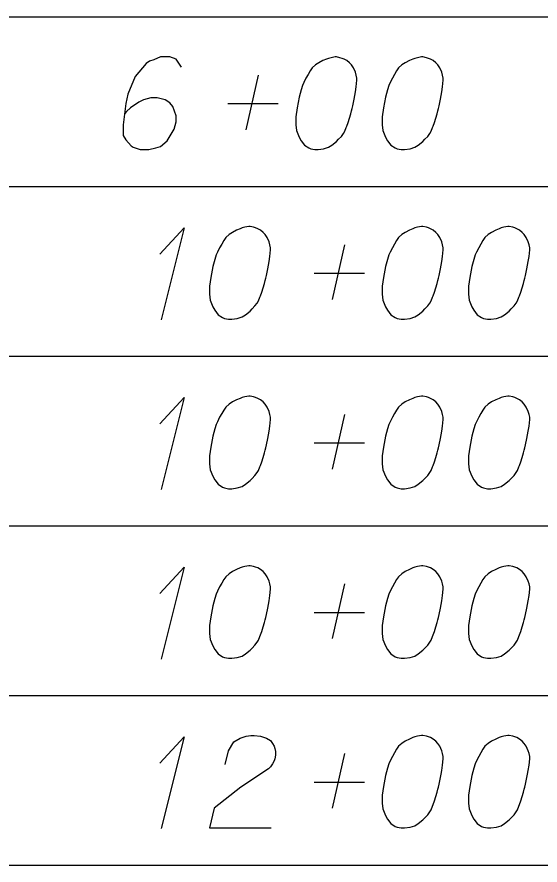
# Model space of a CAD drawing. Extents: x 2074207 to 2076812, y 516372 to 523312.
# Drawn here: x 2076345.61 to 2076372.75, y 518192.9 to 518236.9 of the extents above; entities that cross this region are included whole.
import ezdxf

# ---------------------------------------------------------------- set-up
doc = ezdxf.new("R2010")
doc.units = 0
for name, color, linetype in [('Prop DirtTable_ Soil Test Results - Outline (Major)', 7, 'Continuous'), ('Prop DirtTable_ Soil Test Results - Outline (Minor)', 7, 'Continuous'), ('Prop DirtTable_ Soil Test Results - Tx (Sample Data)', 7, 'Continuous')]:
    doc.layers.add(name, color=color, linetype=linetype)

msp = doc.modelspace()

# ---------------------------------------------------------------- linework, layer by layer
at = {"layer": 'Prop DirtTable_ Soil Test Results - Outline (Major)'}
msp.add_line((2076260.609, 518192.899), (2076811.903, 518192.899), dxfattribs=at)
at = {"layer": 'Prop DirtTable_ Soil Test Results - Outline (Minor)'}
for p, q in [((2076260.609, 518236.899), (2076811.903, 518236.899)), ((2076260.609, 518236.899), (2076811.903, 518236.899)), ((2076260.609, 518228.099), (2076811.903, 518228.099)), ((2076260.609, 518228.099), (2076811.903, 518228.099)), ((2076260.609, 518219.299), (2076811.903, 518219.299)), ((2076260.609, 518219.299), (2076811.903, 518219.299)), ((2076260.609, 518210.499), (2076811.903, 518210.499)), ((2076260.609, 518210.499), (2076811.903, 518210.499)), ((2076260.609, 518201.699), (2076811.903, 518201.699)), ((2076260.609, 518201.699), (2076811.903, 518201.699)), ((2076260.609, 518192.899), (2076811.903, 518192.899))]:
    msp.add_line(p, q, dxfattribs=at)
at = {"layer": 'Prop DirtTable_ Soil Test Results - Tx (Sample Data)'}
for points in [[(2076354.149, 518234.296), (2076353.867, 518234.712), (2076353.55, 518234.825), (2076353.056, 518234.825), (2076352.703, 518234.674), (2076352.491, 518234.598), (2076352.315, 518234.485), (2076351.751, 518233.805), (2076351.363, 518232.898), (2076351.257, 518232.406), (2076351.116, 518231.31), (2076351.116, 518230.743), (2076351.257, 518230.517), (2076351.539, 518230.214), (2076351.645, 518230.139), (2076351.998, 518230.025), (2076352.456, 518230.025), (2076352.809, 518230.101), (2076353.056, 518230.176), (2076353.409, 518230.479), (2076353.761, 518231.083), (2076353.867, 518231.461), (2076353.867, 518231.764), (2076353.691, 518232.255), (2076353.55, 518232.444), (2076353.303, 518232.595), (2076352.879, 518232.709), (2076352.562, 518232.709), (2076352.174, 518232.595), (2076351.927, 518232.482), (2076351.504, 518232.18), (2076351.292, 518231.991), (2076351.186, 518231.877)], [(2076362.192, 518234.825), (2076362.122, 518234.825), (2076361.91, 518234.787), (2076361.769, 518234.75), (2076361.663, 518234.712), (2076361.487, 518234.636), (2076361.275, 518234.523), (2076361.099, 518234.409), (2076360.922, 518234.258), (2076360.816, 518234.107), (2076360.711, 518233.918), (2076360.605, 518233.729), (2076360.499, 518233.502), (2076360.428, 518233.351), (2076360.358, 518233.124), (2076360.252, 518232.746), (2076360.146, 518232.18), (2076360.076, 518231.726), (2076360.076, 518231.31), (2076360.111, 518231.008), (2076360.252, 518230.668), (2076360.358, 518230.479), (2076360.534, 518230.252), (2076360.746, 518230.101), (2076360.852, 518230.063), (2076361.063, 518230.025), (2076361.24, 518230.025), (2076361.522, 518230.063), (2076361.769, 518230.139), (2076361.945, 518230.252), (2076362.192, 518230.441), (2076362.298, 518230.554), (2076362.439, 518230.705), (2076362.545, 518230.857), (2076362.615, 518230.97), (2076362.686, 518231.159), (2076362.721, 518231.235), (2076362.792, 518231.424), (2076362.862, 518231.65), (2076362.933, 518231.877), (2076362.968, 518232.028), (2076363.003, 518232.142), (2076363.039, 518232.293), (2076363.109, 518232.633), (2076363.145, 518232.822), (2076363.18, 518233.011), (2076363.215, 518233.276), (2076363.25, 518233.616), (2076363.25, 518233.729), (2076363.215, 518233.88), (2076363.18, 518234.031), (2076363.074, 518234.258), (2076362.968, 518234.409), (2076362.862, 518234.523), (2076362.721, 518234.636), (2076362.58, 518234.712), (2076362.474, 518234.75), (2076362.369, 518234.787), (2076362.192, 518234.825)], [(2076366.672, 518234.825), (2076366.602, 518234.825), (2076366.39, 518234.787), (2076366.249, 518234.75), (2076366.143, 518234.712), (2076365.967, 518234.636), (2076365.755, 518234.523), (2076365.579, 518234.409), (2076365.402, 518234.258), (2076365.296, 518234.107), (2076365.191, 518233.918), (2076365.085, 518233.729), (2076364.979, 518233.502), (2076364.908, 518233.351), (2076364.838, 518233.124), (2076364.732, 518232.746), (2076364.626, 518232.18), (2076364.556, 518231.726), (2076364.556, 518231.31), (2076364.591, 518231.008), (2076364.732, 518230.668), (2076364.838, 518230.479), (2076365.014, 518230.252), (2076365.226, 518230.101), (2076365.332, 518230.063), (2076365.543, 518230.025), (2076365.72, 518230.025), (2076366.002, 518230.063), (2076366.249, 518230.139), (2076366.425, 518230.252), (2076366.672, 518230.441), (2076366.778, 518230.554), (2076366.919, 518230.705), (2076367.025, 518230.857), (2076367.095, 518230.97), (2076367.166, 518231.159), (2076367.201, 518231.235), (2076367.272, 518231.424), (2076367.342, 518231.65), (2076367.413, 518231.877), (2076367.448, 518232.028), (2076367.483, 518232.142), (2076367.519, 518232.293), (2076367.589, 518232.633), (2076367.625, 518232.822), (2076367.66, 518233.011), (2076367.695, 518233.276), (2076367.73, 518233.616), (2076367.73, 518233.729), (2076367.695, 518233.88), (2076367.66, 518234.031), (2076367.554, 518234.258), (2076367.448, 518234.409), (2076367.342, 518234.523), (2076367.201, 518234.636), (2076367.06, 518234.712), (2076366.954, 518234.75), (2076366.849, 518234.787), (2076366.672, 518234.825)], [(2076357.5, 518231.046), (2076358.135, 518233.88)], [(2076356.548, 518232.406), (2076359.158, 518232.406)], [(2076353.02, 518224.589), (2076354.29, 518225.95), (2076353.091, 518221.187)], [(2076357.712, 518226.025), (2076357.642, 518226.025), (2076357.43, 518225.987), (2076357.289, 518225.95), (2076357.183, 518225.912), (2076357.007, 518225.836), (2076356.795, 518225.723), (2076356.619, 518225.609), (2076356.442, 518225.458), (2076356.336, 518225.307), (2076356.231, 518225.118), (2076356.125, 518224.929), (2076356.019, 518224.702), (2076355.948, 518224.551), (2076355.878, 518224.324), (2076355.772, 518223.946), (2076355.666, 518223.38), (2076355.596, 518222.926), (2076355.596, 518222.51), (2076355.631, 518222.208), (2076355.772, 518221.868), (2076355.878, 518221.679), (2076356.054, 518221.452), (2076356.266, 518221.301), (2076356.372, 518221.263), (2076356.583, 518221.225), (2076356.76, 518221.225), (2076357.042, 518221.263), (2076357.289, 518221.339), (2076357.465, 518221.452), (2076357.712, 518221.641), (2076357.818, 518221.754), (2076357.959, 518221.905), (2076358.065, 518222.057), (2076358.135, 518222.17), (2076358.206, 518222.359), (2076358.241, 518222.435), (2076358.312, 518222.624), (2076358.382, 518222.85), (2076358.453, 518223.077), (2076358.488, 518223.228), (2076358.523, 518223.342), (2076358.559, 518223.493), (2076358.629, 518223.833), (2076358.665, 518224.022), (2076358.7, 518224.211), (2076358.735, 518224.476), (2076358.77, 518224.816), (2076358.77, 518224.929), (2076358.735, 518225.08), (2076358.7, 518225.231), (2076358.594, 518225.458), (2076358.488, 518225.609), (2076358.382, 518225.723), (2076358.241, 518225.836), (2076358.1, 518225.912), (2076357.994, 518225.95), (2076357.889, 518225.987), (2076357.712, 518226.025)], [(2076366.672, 518226.025), (2076366.602, 518226.025), (2076366.39, 518225.987), (2076366.249, 518225.95), (2076366.143, 518225.912), (2076365.967, 518225.836), (2076365.755, 518225.723), (2076365.579, 518225.609), (2076365.402, 518225.458), (2076365.296, 518225.307), (2076365.191, 518225.118), (2076365.085, 518224.929), (2076364.979, 518224.702), (2076364.908, 518224.551), (2076364.838, 518224.324), (2076364.732, 518223.946), (2076364.626, 518223.38), (2076364.556, 518222.926), (2076364.556, 518222.51), (2076364.591, 518222.208), (2076364.732, 518221.868), (2076364.838, 518221.679), (2076365.014, 518221.452), (2076365.226, 518221.301), (2076365.332, 518221.263), (2076365.543, 518221.225), (2076365.72, 518221.225), (2076366.002, 518221.263), (2076366.249, 518221.339), (2076366.425, 518221.452), (2076366.672, 518221.641), (2076366.778, 518221.754), (2076366.919, 518221.905), (2076367.025, 518222.057), (2076367.095, 518222.17), (2076367.166, 518222.359), (2076367.201, 518222.435), (2076367.272, 518222.624), (2076367.342, 518222.85), (2076367.413, 518223.077), (2076367.448, 518223.228), (2076367.483, 518223.342), (2076367.519, 518223.493), (2076367.589, 518223.833), (2076367.625, 518224.022), (2076367.66, 518224.211), (2076367.695, 518224.476), (2076367.73, 518224.816), (2076367.73, 518224.929), (2076367.695, 518225.08), (2076367.66, 518225.231), (2076367.554, 518225.458), (2076367.448, 518225.609), (2076367.342, 518225.723), (2076367.201, 518225.836), (2076367.06, 518225.912), (2076366.954, 518225.95), (2076366.849, 518225.987), (2076366.672, 518226.025)], [(2076371.152, 518226.025), (2076371.082, 518226.025), (2076370.87, 518225.987), (2076370.729, 518225.95), (2076370.623, 518225.912), (2076370.447, 518225.836), (2076370.235, 518225.723), (2076370.059, 518225.609), (2076369.882, 518225.458), (2076369.776, 518225.307), (2076369.671, 518225.118), (2076369.565, 518224.929), (2076369.459, 518224.702), (2076369.388, 518224.551), (2076369.318, 518224.324), (2076369.212, 518223.946), (2076369.106, 518223.38), (2076369.036, 518222.926), (2076369.036, 518222.51), (2076369.071, 518222.208), (2076369.212, 518221.868), (2076369.318, 518221.679), (2076369.494, 518221.452), (2076369.706, 518221.301), (2076369.812, 518221.263), (2076370.023, 518221.225), (2076370.2, 518221.225), (2076370.482, 518221.263), (2076370.729, 518221.339), (2076370.905, 518221.452), (2076371.152, 518221.641), (2076371.258, 518221.754), (2076371.399, 518221.905), (2076371.505, 518222.057), (2076371.575, 518222.17), (2076371.646, 518222.359), (2076371.681, 518222.435), (2076371.752, 518222.624), (2076371.822, 518222.85), (2076371.893, 518223.077), (2076371.928, 518223.228), (2076371.963, 518223.342), (2076371.999, 518223.493), (2076372.069, 518223.833), (2076372.105, 518224.022), (2076372.14, 518224.211), (2076372.175, 518224.476), (2076372.21, 518224.816), (2076372.21, 518224.929), (2076372.175, 518225.08), (2076372.14, 518225.231), (2076372.034, 518225.458), (2076371.928, 518225.609), (2076371.822, 518225.723), (2076371.681, 518225.836), (2076371.54, 518225.912), (2076371.434, 518225.95), (2076371.329, 518225.987), (2076371.152, 518226.025)], [(2076361.98, 518222.246), (2076362.615, 518225.08)], [(2076361.028, 518223.606), (2076363.638, 518223.606)], [(2076353.02, 518215.789), (2076354.29, 518217.15), (2076353.091, 518212.387)], [(2076357.712, 518217.225), (2076357.642, 518217.225), (2076357.43, 518217.187), (2076357.289, 518217.15), (2076357.183, 518217.112), (2076357.007, 518217.036), (2076356.795, 518216.923), (2076356.619, 518216.809), (2076356.442, 518216.658), (2076356.336, 518216.507), (2076356.231, 518216.318), (2076356.125, 518216.129), (2076356.019, 518215.902), (2076355.948, 518215.751), (2076355.878, 518215.524), (2076355.772, 518215.146), (2076355.666, 518214.58), (2076355.596, 518214.126), (2076355.596, 518213.71), (2076355.631, 518213.408), (2076355.772, 518213.068), (2076355.878, 518212.879), (2076356.054, 518212.652), (2076356.266, 518212.501), (2076356.372, 518212.463), (2076356.583, 518212.425), (2076356.76, 518212.425), (2076357.042, 518212.463), (2076357.289, 518212.539), (2076357.465, 518212.652), (2076357.712, 518212.841), (2076357.818, 518212.954), (2076357.959, 518213.105), (2076358.065, 518213.257), (2076358.135, 518213.37), (2076358.206, 518213.559), (2076358.241, 518213.635), (2076358.312, 518213.824), (2076358.382, 518214.05), (2076358.453, 518214.277), (2076358.488, 518214.428), (2076358.523, 518214.542), (2076358.559, 518214.693), (2076358.629, 518215.033), (2076358.665, 518215.222), (2076358.7, 518215.411), (2076358.735, 518215.676), (2076358.77, 518216.016), (2076358.77, 518216.129), (2076358.735, 518216.28), (2076358.7, 518216.431), (2076358.594, 518216.658), (2076358.488, 518216.809), (2076358.382, 518216.923), (2076358.241, 518217.036), (2076358.1, 518217.112), (2076357.994, 518217.15), (2076357.889, 518217.187), (2076357.712, 518217.225)], [(2076366.672, 518217.225), (2076366.602, 518217.225), (2076366.39, 518217.187), (2076366.249, 518217.15), (2076366.143, 518217.112), (2076365.967, 518217.036), (2076365.755, 518216.923), (2076365.579, 518216.809), (2076365.402, 518216.658), (2076365.296, 518216.507), (2076365.191, 518216.318), (2076365.085, 518216.129), (2076364.979, 518215.902), (2076364.908, 518215.751), (2076364.838, 518215.524), (2076364.732, 518215.146), (2076364.626, 518214.58), (2076364.556, 518214.126), (2076364.556, 518213.71), (2076364.591, 518213.408), (2076364.732, 518213.068), (2076364.838, 518212.879), (2076365.014, 518212.652), (2076365.226, 518212.501), (2076365.332, 518212.463), (2076365.543, 518212.425), (2076365.72, 518212.425), (2076366.002, 518212.463), (2076366.249, 518212.539), (2076366.425, 518212.652), (2076366.672, 518212.841), (2076366.778, 518212.954), (2076366.919, 518213.105), (2076367.025, 518213.257), (2076367.095, 518213.37), (2076367.166, 518213.559), (2076367.201, 518213.635), (2076367.272, 518213.824), (2076367.342, 518214.05), (2076367.413, 518214.277), (2076367.448, 518214.428), (2076367.483, 518214.542), (2076367.519, 518214.693), (2076367.589, 518215.033), (2076367.625, 518215.222), (2076367.66, 518215.411), (2076367.695, 518215.676), (2076367.73, 518216.016), (2076367.73, 518216.129), (2076367.695, 518216.28), (2076367.66, 518216.431), (2076367.554, 518216.658), (2076367.448, 518216.809), (2076367.342, 518216.923), (2076367.201, 518217.036), (2076367.06, 518217.112), (2076366.954, 518217.15), (2076366.849, 518217.187), (2076366.672, 518217.225)], [(2076371.152, 518217.225), (2076371.082, 518217.225), (2076370.87, 518217.187), (2076370.729, 518217.15), (2076370.623, 518217.112), (2076370.447, 518217.036), (2076370.235, 518216.923), (2076370.059, 518216.809), (2076369.882, 518216.658), (2076369.776, 518216.507), (2076369.671, 518216.318), (2076369.565, 518216.129), (2076369.459, 518215.902), (2076369.388, 518215.751), (2076369.318, 518215.524), (2076369.212, 518215.146), (2076369.106, 518214.58), (2076369.036, 518214.126), (2076369.036, 518213.71), (2076369.071, 518213.408), (2076369.212, 518213.068), (2076369.318, 518212.879), (2076369.494, 518212.652), (2076369.706, 518212.501), (2076369.812, 518212.463), (2076370.023, 518212.425), (2076370.2, 518212.425), (2076370.482, 518212.463), (2076370.729, 518212.539), (2076370.905, 518212.652), (2076371.152, 518212.841), (2076371.258, 518212.954), (2076371.399, 518213.105), (2076371.505, 518213.257), (2076371.575, 518213.37), (2076371.646, 518213.559), (2076371.681, 518213.635), (2076371.752, 518213.824), (2076371.822, 518214.05), (2076371.893, 518214.277), (2076371.928, 518214.428), (2076371.963, 518214.542), (2076371.999, 518214.693), (2076372.069, 518215.033), (2076372.105, 518215.222), (2076372.14, 518215.411), (2076372.175, 518215.676), (2076372.21, 518216.016), (2076372.21, 518216.129), (2076372.175, 518216.28), (2076372.14, 518216.431), (2076372.034, 518216.658), (2076371.928, 518216.809), (2076371.822, 518216.923), (2076371.681, 518217.036), (2076371.54, 518217.112), (2076371.434, 518217.15), (2076371.329, 518217.187), (2076371.152, 518217.225)], [(2076361.98, 518213.446), (2076362.615, 518216.28)], [(2076361.028, 518214.806), (2076363.638, 518214.806)], [(2076353.02, 518206.989), (2076354.29, 518208.35), (2076353.091, 518203.587)], [(2076357.712, 518208.425), (2076357.642, 518208.425), (2076357.43, 518208.387), (2076357.289, 518208.35), (2076357.183, 518208.312), (2076357.007, 518208.236), (2076356.795, 518208.123), (2076356.619, 518208.009), (2076356.442, 518207.858), (2076356.336, 518207.707), (2076356.231, 518207.518), (2076356.125, 518207.329), (2076356.019, 518207.102), (2076355.948, 518206.951), (2076355.878, 518206.724), (2076355.772, 518206.346), (2076355.666, 518205.78), (2076355.596, 518205.326), (2076355.596, 518204.91), (2076355.631, 518204.608), (2076355.772, 518204.268), (2076355.878, 518204.079), (2076356.054, 518203.852), (2076356.266, 518203.701), (2076356.372, 518203.663), (2076356.583, 518203.625), (2076356.76, 518203.625), (2076357.042, 518203.663), (2076357.289, 518203.739), (2076357.465, 518203.852), (2076357.712, 518204.041), (2076357.818, 518204.154), (2076357.959, 518204.305), (2076358.065, 518204.457), (2076358.135, 518204.57), (2076358.206, 518204.759), (2076358.241, 518204.835), (2076358.312, 518205.024), (2076358.382, 518205.25), (2076358.453, 518205.477), (2076358.488, 518205.628), (2076358.523, 518205.742), (2076358.559, 518205.893), (2076358.629, 518206.233), (2076358.665, 518206.422), (2076358.7, 518206.611), (2076358.735, 518206.876), (2076358.77, 518207.216), (2076358.77, 518207.329), (2076358.735, 518207.48), (2076358.7, 518207.631), (2076358.594, 518207.858), (2076358.488, 518208.009), (2076358.382, 518208.123), (2076358.241, 518208.236), (2076358.1, 518208.312), (2076357.994, 518208.35), (2076357.889, 518208.387), (2076357.712, 518208.425)], [(2076366.672, 518208.425), (2076366.602, 518208.425), (2076366.39, 518208.387), (2076366.249, 518208.35), (2076366.143, 518208.312), (2076365.967, 518208.236), (2076365.755, 518208.123), (2076365.579, 518208.009), (2076365.402, 518207.858), (2076365.296, 518207.707), (2076365.191, 518207.518), (2076365.085, 518207.329), (2076364.979, 518207.102), (2076364.908, 518206.951), (2076364.838, 518206.724), (2076364.732, 518206.346), (2076364.626, 518205.78), (2076364.556, 518205.326), (2076364.556, 518204.91), (2076364.591, 518204.608), (2076364.732, 518204.268), (2076364.838, 518204.079), (2076365.014, 518203.852), (2076365.226, 518203.701), (2076365.332, 518203.663), (2076365.543, 518203.625), (2076365.72, 518203.625), (2076366.002, 518203.663), (2076366.249, 518203.739), (2076366.425, 518203.852), (2076366.672, 518204.041), (2076366.778, 518204.154), (2076366.919, 518204.305), (2076367.025, 518204.457), (2076367.095, 518204.57), (2076367.166, 518204.759), (2076367.201, 518204.835), (2076367.272, 518205.024), (2076367.342, 518205.25), (2076367.413, 518205.477), (2076367.448, 518205.628), (2076367.483, 518205.742), (2076367.519, 518205.893), (2076367.589, 518206.233), (2076367.625, 518206.422), (2076367.66, 518206.611), (2076367.695, 518206.876), (2076367.73, 518207.216), (2076367.73, 518207.329), (2076367.695, 518207.48), (2076367.66, 518207.631), (2076367.554, 518207.858), (2076367.448, 518208.009), (2076367.342, 518208.123), (2076367.201, 518208.236), (2076367.06, 518208.312), (2076366.954, 518208.35), (2076366.849, 518208.387), (2076366.672, 518208.425)], [(2076371.152, 518208.425), (2076371.082, 518208.425), (2076370.87, 518208.387), (2076370.729, 518208.35), (2076370.623, 518208.312), (2076370.447, 518208.236), (2076370.235, 518208.123), (2076370.059, 518208.009), (2076369.882, 518207.858), (2076369.776, 518207.707), (2076369.671, 518207.518), (2076369.565, 518207.329), (2076369.459, 518207.102), (2076369.388, 518206.951), (2076369.318, 518206.724), (2076369.212, 518206.346), (2076369.106, 518205.78), (2076369.036, 518205.326), (2076369.036, 518204.91), (2076369.071, 518204.608), (2076369.212, 518204.268), (2076369.318, 518204.079), (2076369.494, 518203.852), (2076369.706, 518203.701), (2076369.812, 518203.663), (2076370.023, 518203.625), (2076370.2, 518203.625), (2076370.482, 518203.663), (2076370.729, 518203.739), (2076370.905, 518203.852), (2076371.152, 518204.041), (2076371.258, 518204.154), (2076371.399, 518204.305), (2076371.505, 518204.457), (2076371.575, 518204.57), (2076371.646, 518204.759), (2076371.681, 518204.835), (2076371.752, 518205.024), (2076371.822, 518205.25), (2076371.893, 518205.477), (2076371.928, 518205.628), (2076371.963, 518205.742), (2076371.999, 518205.893), (2076372.069, 518206.233), (2076372.105, 518206.422), (2076372.14, 518206.611), (2076372.175, 518206.876), (2076372.21, 518207.216), (2076372.21, 518207.329), (2076372.175, 518207.48), (2076372.14, 518207.631), (2076372.034, 518207.858), (2076371.928, 518208.009), (2076371.822, 518208.123), (2076371.681, 518208.236), (2076371.54, 518208.312), (2076371.434, 518208.35), (2076371.329, 518208.387), (2076371.152, 518208.425)], [(2076361.98, 518204.646), (2076362.615, 518207.48)], [(2076361.028, 518206.006), (2076363.638, 518206.006)], [(2076353.02, 518198.189), (2076354.29, 518199.55), (2076353.091, 518194.787)], [(2076356.407, 518198.113), (2076356.583, 518198.831), (2076356.866, 518199.285), (2076357.183, 518199.474), (2076357.5, 518199.587), (2076357.747, 518199.625), (2076357.924, 518199.625), (2076358.241, 518199.587), (2076358.453, 518199.512), (2076358.559, 518199.474), (2076358.77, 518199.361), (2076358.876, 518199.209), (2076358.947, 518199.058), (2076358.982, 518198.945), (2076359.017, 518198.794), (2076359.017, 518198.605), (2076358.982, 518198.416), (2076358.947, 518198.302), (2076358.876, 518198.151), (2076358.77, 518198), (2076358.665, 518197.887), (2076357.218, 518196.942), (2076355.843, 518195.846), (2076355.596, 518194.825), (2076358.806, 518194.825)], [(2076366.672, 518199.625), (2076366.602, 518199.625), (2076366.39, 518199.587), (2076366.249, 518199.55), (2076366.143, 518199.512), (2076365.967, 518199.436), (2076365.755, 518199.323), (2076365.579, 518199.209), (2076365.402, 518199.058), (2076365.296, 518198.907), (2076365.191, 518198.718), (2076365.085, 518198.529), (2076364.979, 518198.302), (2076364.908, 518198.151), (2076364.838, 518197.924), (2076364.732, 518197.546), (2076364.626, 518196.98), (2076364.556, 518196.526), (2076364.556, 518196.11), (2076364.591, 518195.808), (2076364.732, 518195.468), (2076364.838, 518195.279), (2076365.014, 518195.052), (2076365.226, 518194.901), (2076365.332, 518194.863), (2076365.543, 518194.825), (2076365.72, 518194.825), (2076366.002, 518194.863), (2076366.249, 518194.939), (2076366.425, 518195.052), (2076366.672, 518195.241), (2076366.778, 518195.354), (2076366.919, 518195.505), (2076367.025, 518195.657), (2076367.095, 518195.77), (2076367.166, 518195.959), (2076367.201, 518196.035), (2076367.272, 518196.224), (2076367.342, 518196.45), (2076367.413, 518196.677), (2076367.448, 518196.828), (2076367.483, 518196.942), (2076367.519, 518197.093), (2076367.589, 518197.433), (2076367.625, 518197.622), (2076367.66, 518197.811), (2076367.695, 518198.076), (2076367.73, 518198.416), (2076367.73, 518198.529), (2076367.695, 518198.68), (2076367.66, 518198.831), (2076367.554, 518199.058), (2076367.448, 518199.209), (2076367.342, 518199.323), (2076367.201, 518199.436), (2076367.06, 518199.512), (2076366.954, 518199.55), (2076366.849, 518199.587), (2076366.672, 518199.625)], [(2076371.152, 518199.625), (2076371.082, 518199.625), (2076370.87, 518199.587), (2076370.729, 518199.55), (2076370.623, 518199.512), (2076370.447, 518199.436), (2076370.235, 518199.323), (2076370.059, 518199.209), (2076369.882, 518199.058), (2076369.776, 518198.907), (2076369.671, 518198.718), (2076369.565, 518198.529), (2076369.459, 518198.302), (2076369.388, 518198.151), (2076369.318, 518197.924), (2076369.212, 518197.546), (2076369.106, 518196.98), (2076369.036, 518196.526), (2076369.036, 518196.11), (2076369.071, 518195.808), (2076369.212, 518195.468), (2076369.318, 518195.279), (2076369.494, 518195.052), (2076369.706, 518194.901), (2076369.812, 518194.863), (2076370.023, 518194.825), (2076370.2, 518194.825), (2076370.482, 518194.863), (2076370.729, 518194.939), (2076370.905, 518195.052), (2076371.152, 518195.241), (2076371.258, 518195.354), (2076371.399, 518195.505), (2076371.505, 518195.657), (2076371.575, 518195.77), (2076371.646, 518195.959), (2076371.681, 518196.035), (2076371.752, 518196.224), (2076371.822, 518196.45), (2076371.893, 518196.677), (2076371.928, 518196.828), (2076371.963, 518196.942), (2076371.999, 518197.093), (2076372.069, 518197.433), (2076372.105, 518197.622), (2076372.14, 518197.811), (2076372.175, 518198.076), (2076372.21, 518198.416), (2076372.21, 518198.529), (2076372.175, 518198.68), (2076372.14, 518198.831), (2076372.034, 518199.058), (2076371.928, 518199.209), (2076371.822, 518199.323), (2076371.681, 518199.436), (2076371.54, 518199.512), (2076371.434, 518199.55), (2076371.329, 518199.587), (2076371.152, 518199.625)], [(2076361.98, 518195.846), (2076362.615, 518198.68)], [(2076361.028, 518197.206), (2076363.638, 518197.206)]]:
    msp.add_lwpolyline(points, dxfattribs=at)

doc.saveas('drawing.dxf')
